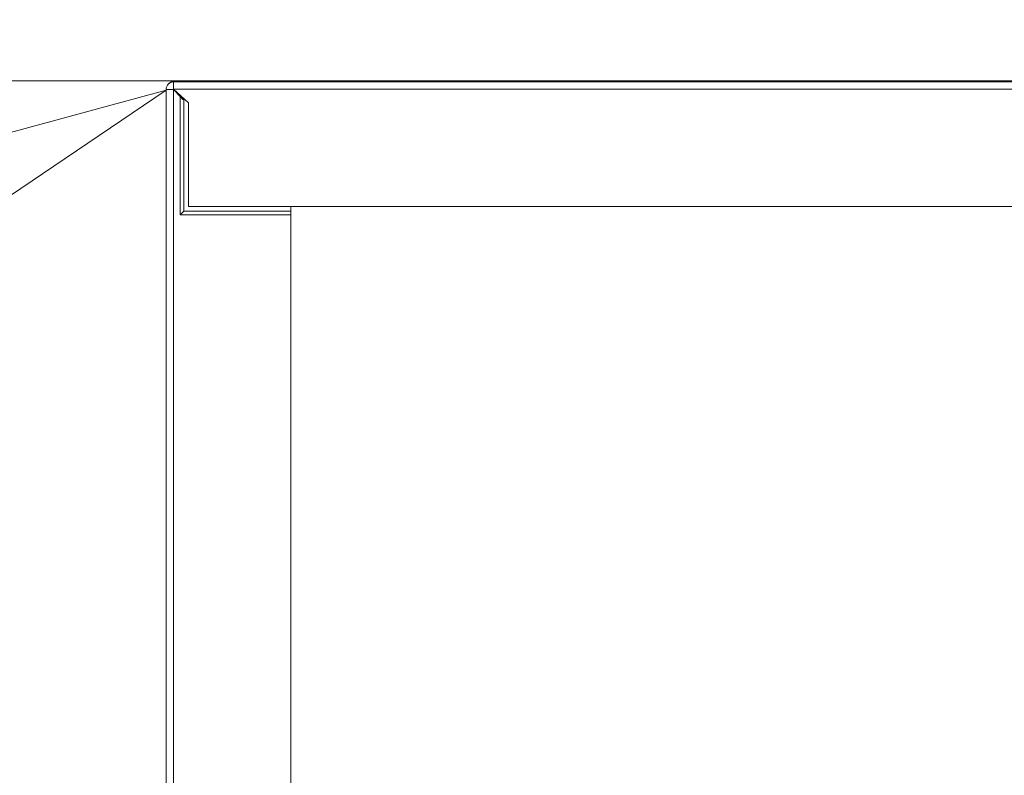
# Model space of a CAD drawing. Header units: millimetres. Extents: x 14365 to 105143, y -126377 to -22383.
# Tile 277 of 285: x 59065 to 59277, y -28372 to -28209. Entities that reach past the tile are written whole.
import ezdxf

# ---------------------------------------------------------------- set-up
doc = ezdxf.new("R2010")
doc.units = ezdxf.units.MM
for name, color, linetype, lineweight in [('JS_VYT_POPIS - OBECNĚ', 7, 'Continuous', 5), ('UT_KOTY - DIMENZE', 7, 'Continuous', 5), ('UT_ZARIZENI - ZDROJ TEPLA', 3, 'Continuous', 35)]:
    doc.layers.add(name, color=color, linetype=linetype, lineweight=lineweight)

# ---------------------------------------------------------------- blocks, each defined once
blk = doc.blocks.new('_ClosedBlank')
at = {"color": 0, "linetype": 'ByBlock', "lineweight": -2}
for p, q in [((-1, 0.1667), (0, 0)), ((-1, 0.1667), (-1, -0.1667)), ((0, 0), (-1, -0.1667))]:
    blk.add_line(p, q, dxfattribs=at)

msp = doc.modelspace()

# ---------------------------------------------------------------- linework, layer by layer
at = {"layer": 'UT_KOTY - DIMENZE'}
msp.add_line((59130.68, -28222.19), (58412.93, -28222.19), dxfattribs=at)
at = {"layer": 'UT_ZARIZENI - ZDROJ TEPLA', "lineweight": 13}
for p, q in [((59486.56, -28222.41), (59098.16, -28222.41)), ((59491.3, -28222.19), (59098.55, -28222.19)), ((59096.55, -28224.19), (59096.55, -28653.51)), ((59096.56, -28670.41), (59096.56, -28224.01)), ((59098.16, -28224.03), (59098.18, -28224.01)), ((59098.16, -28224.03), (59098.16, -28670.39)), ((59099.55, -28225.55), (59098.16, -28224.03)), ((59098.16, -28224.03), (59100.22, -28226.21)), ((59487.35, -28224.01), (59098.18, -28224.01)), ((59098.18, -28224.01), (59101.36, -28226.92)), ((59100.49, -28226.21), (59098.18, -28224.01)), ((59098.55, -28224.45), (59098.55, -28224.37)), ((59099.55, -28225.55), (59100.15, -28226.21)), ((59099.55, -28225.55), (59099.55, -28251.02)), ((59100.15, -28226.21), (59100.34, -28226.21)), ((59100.36, -28226.21), (59100.34, -28226.21)), ((59100.58, -28226.21), (59100.36, -28226.21)), ((59100.36, -28226.21), (59100.36, -28250.21)), ((59101.36, -28226.92), (59101.36, -28227.19)), ((59101.36, -28227.19), (59101.36, -28227.19)), ((59101.36, -28227.19), (59101.36, -28249.21)), ((59100.36, -28250.21), (59099.55, -28251.02)), ((59100.36, -28250.21), (59123.36, -28250.21)), ((59101.36, -28249.21), (59445.35, -28249.21)), ((59123.36, -28250.21), (59123.36, -28249.21)), ((59123.36, -28250.21), (59123.36, -28251.02)), ((59099.55, -28251.02), (59123.36, -28251.02)), ((59123.36, -28667.21), (59123.36, -28251.02))]:
    msp.add_line(p, q, dxfattribs=at)
for centre, radius, start, end in [((59098.16, -28224.01), 1.6, 90, 180), ((59098.55, -28224.19), 2, 90, 134.5564), ((59098.55, -28224.19), 2, 177.4374, 180)]:
    msp.add_arc(centre, radius, start, end, dxfattribs=at)
for points in [[(59098.18, -28224.01), (59098.17, -28223.8), (59098.17, -28223.59), (59098.17, -28223.2), (59098.17, -28223.03), (59098.16, -28222.73), (59098.16, -28222.61), (59098.16, -28222.45), (59098.16, -28222.41), (59098.16, -28222.41)], [(59098.16, -28224.03), (59097.95, -28224.03), (59097.74, -28224.03), (59097.35, -28224.02), (59097.17, -28224.02), (59096.88, -28224.02), (59096.76, -28224.02), (59096.6, -28224.01), (59096.56, -28224.01), (59096.56, -28224.01)]]:
    msp.add_open_spline(points, degree=3, knots=[0, 0, 0, 0, 0.25, 0.25, 0.5, 0.5, 0.75, 0.75, 1, 1, 1, 1], dxfattribs=at)
for points in [[(59098.55, -28222.19), (59098.56, -28222.19), (59098.56, -28222.27), (59098.56, -28222.42)], [(59096.55, -28224.19), (59096.55, -28224.19), (59096.55, -28224.19), (59096.56, -28224.19)], [(59098.33, -28224.21), (59098.35, -28224.21), (59098.37, -28224.21), (59098.39, -28224.21)]]:
    msp.add_open_spline(points, degree=3, dxfattribs=at)

# ---------------------------------------------------------------- block references
at = {"layer": 'JS_VYT_POPIS - OBECNĚ', "xscale": 100, "yscale": 100, "zscale": 100, "rotation": 24.62668416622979}
msp.add_blockref('_ClosedBlank', (59096.55, -28224.19), dxfattribs=at)

doc.saveas('drawing.dxf')
